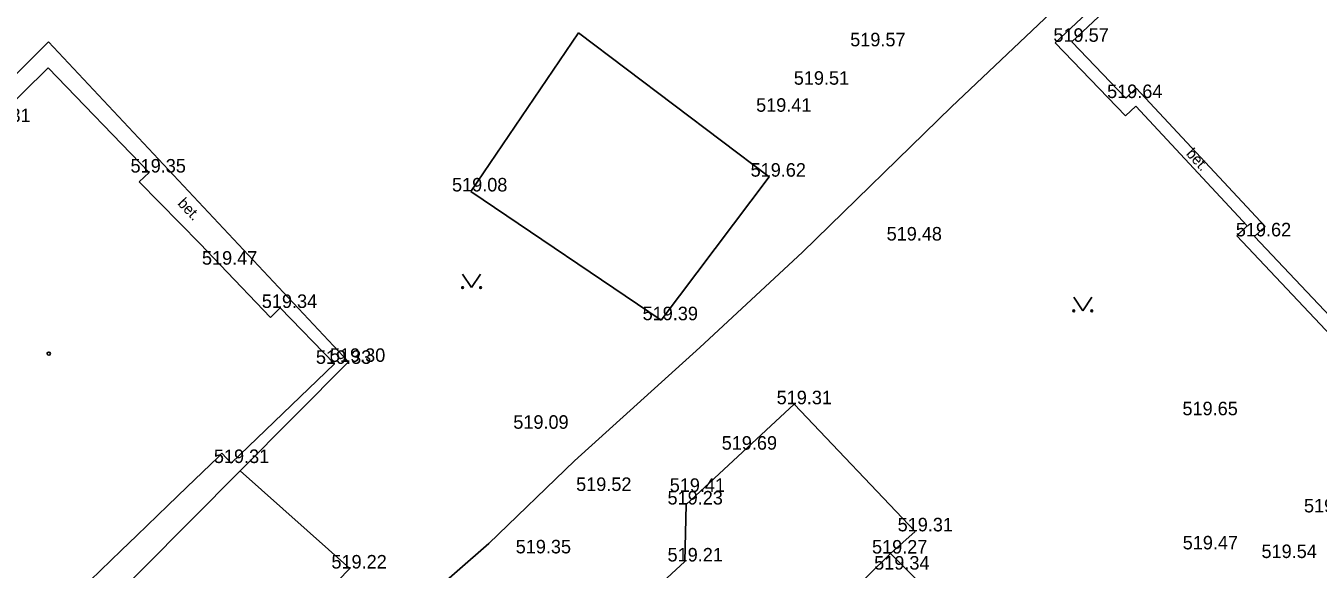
# Model space of a CAD drawing. Extents: x -668867 to -667827, y -1131943 to -1131019.
# Drawn here: x -668478.8 to -668407.1, y -1131208.5 to -1131178.4 of the extents above; entities that cross this region are included whole.
import ezdxf

# ---------------------------------------------------------------- set-up
doc = ezdxf.new("R2010")
doc.units = 0
for name, color, linetype in [('G_Bod_tecka', 7, 'Continuous'), ('G_Bod_vyska', 7, 'Continuous'), ('G_Budovy-znacky', 7, 'Continuous'), ('G_Budovy_Objekty', 7, 'Continuous'), ('G_Budovy_vstupy', 7, 'Continuous'), ('G_Cesty_Schody', 7, 'Continuous'), ('G_Plochy_zpevnene', 7, 'Continuous'), ('G_Popisy_povrchu', 7, 'Continuous'), ('G_Z_ELsilove_podz_kotovane', 7, 'Continuous'), ('G_Zelen-okraj', 7, 'Continuous'), ('G_Zelen-Znacky', 7, 'Continuous')]:
    doc.layers.add(name, color=color, linetype=linetype)

msp = doc.modelspace()

# ---------------------------------------------------------------- linework, layer by layer
at = {"layer": 'G_Bod_tecka'}
for p, q in [((-668432.02, -1131179.5), (-668432.02, -1131179.5)), ((-668420.75, -1131179.25), (-668420.75, -1131179.25)), ((-668435.21, -1131181.63), (-668435.21, -1131181.63)), ((-668417.76, -1131182.37), (-668417.76, -1131182.37)), ((-668437.3, -1131183.13), (-668437.3, -1131183.13)), ((-668471.93, -1131186.5), (-668471.93, -1131186.5)), ((-668437.54, -1131186.73), (-668437.54, -1131186.73)), ((-668454.08, -1131187.55), (-668454.08, -1131187.55)), ((-668430.01, -1131190.27), (-668430.01, -1131190.27)), ((-668410.62, -1131190.04), (-668410.62, -1131190.04)), ((-668467.98, -1131191.61), (-668467.98, -1131191.61)), ((-668464.66, -1131194.01), (-668464.66, -1131194.01)), ((-668443.53, -1131194.69), (-668443.53, -1131194.69)), ((-668461.65, -1131197.11), (-668461.65, -1131197.11)), ((-668460.86, -1131197), (-668460.86, -1131197)), ((-668436.16, -1131199.35), (-668436.16, -1131199.35)), ((-668413.58, -1131199.96), (-668413.58, -1131199.96)), ((-668450.68, -1131200.71), (-668450.68, -1131200.71)), ((-668439.13, -1131201.87), (-668439.13, -1131201.87)), ((-668467.37, -1131202.61), (-668467.37, -1131202.61)), ((-668447.23, -1131204.16), (-668447.23, -1131204.16)), ((-668442.09, -1131204.21), (-668442.09, -1131204.21)), ((-668442.15, -1131204.91), (-668442.15, -1131204.91)), ((-668429.45, -1131206.4), (-668429.45, -1131206.4)), ((-668450.57, -1131207.62), (-668450.57, -1131207.62)), ((-668430.81, -1131207.63), (-668430.81, -1131207.63)), ((-668413.59, -1131207.4), (-668413.59, -1131207.4)), ((-668460.79, -1131208.46), (-668460.79, -1131208.46)), ((-668442.21, -1131208.07), (-668442.21, -1131208.07)), ((-668409.22, -1131207.88), (-668409.22, -1131207.88))]:
    msp.add_line(p, q, dxfattribs=at)
at = {"layer": 'G_Budovy-znacky'}
msp.add_circle((-668477.49, -1131196.54), 0.0875, dxfattribs=at)
at = {"layer": 'G_Budovy_Objekty'}
for p, q in [((-668420.75, -1131179.25), (-668414.99, -1131173.84)), ((-668420.75, -1131179.25), (-668417.76, -1131182.37)), ((-668480.6, -1131183.7), (-668477.53, -1131180.69)), ((-668477.53, -1131180.69), (-668471.93, -1131186.5)), ((-668417.18, -1131181.82), (-668417.76, -1131182.37)), ((-668417.18, -1131181.82), (-668410.04, -1131189.49)), ((-668472.47, -1131187.02), (-668471.93, -1131186.5)), ((-668472.47, -1131187.02), (-668469.1, -1131190.46)), ((-668410.04, -1131189.49), (-668410.62, -1131190.04)), ((-668410.62, -1131190.04), (-668405.11, -1131195.88)), ((-668467.98, -1131191.61), (-668465.19, -1131194.53)), ((-668465.19, -1131194.53), (-668464.66, -1131194.01)), ((-668464.66, -1131194.01), (-668461.65, -1131197.11)), ((-668467.37, -1131202.61), (-668461.65, -1131197.11)), ((-668468.1, -1131202.28), (-668467.89, -1131202.07)), ((-668467.89, -1131202.07), (-668467.37, -1131202.61)), ((-668470.88, -1131204.96), (-668469.83, -1131203.95)), ((-668473.47, -1131207.46), (-668472.61, -1131206.62))]:
    msp.add_line(p, q, dxfattribs=at)
at = {"layer": 'G_Budovy_vstupy'}
for p, q in [((-668467.98, -1131191.61), (-668469.1, -1131190.46)), ((-668469.83, -1131203.95), (-668468.1, -1131202.28)), ((-668472.61, -1131206.62), (-668470.88, -1131204.96)), ((-668475.2, -1131209.12), (-668473.47, -1131207.46))]:
    msp.add_line(p, q, dxfattribs=at)
at = {"layer": 'G_Cesty_Schody'}
msp.add_line((-668442.21, -1131218.82), (-668430.81, -1131207.63), dxfattribs=at)
msp.add_lwpolyline([(-668477.77, -1131214.01), (-668466.87, -1131203.05)], dxfattribs=at)
at = {"layer": 'G_Plochy_zpevnene'}
for points in [[(-668421.68, -1131179.3), (-668414.97, -1131173)], [(-668494.71, -1131196.51), (-668477.5, -1131179.26)], [(-668477.5, -1131179.26), (-668460.86, -1131197)], [(-668421.68, -1131179.3), (-668417.78, -1131183.36)], [(-668417.21, -1131182.82), (-668417.78, -1131183.36)], [(-668417.21, -1131182.82), (-668411.03, -1131189.46)], [(-668411.03, -1131189.46), (-668411.61, -1131190.01)], [(-668411.61, -1131190.01), (-668405.14, -1131196.87)], [(-668466.87, -1131203.05), (-668460.86, -1131197)], [(-668436.16, -1131199.35), (-668442.15, -1131204.91)], [(-668429.45, -1131206.4), (-668436.16, -1131199.35)], [(-668466.87, -1131203.05), (-668460.79, -1131208.46)], [(-668442.21, -1131208.07), (-668442.15, -1131204.91)], [(-668430.81, -1131207.63), (-668429.45, -1131206.4)], [(-668430.81, -1131207.63), (-668424.2, -1131214.21)], [(-668460.79, -1131208.46), (-668462.14, -1131209.85), (-668463.48, -1131211.24), (-668463.74, -1131211.68), (-668463.78, -1131212.18), (-668463.22, -1131214.97), (-668462.6, -1131217.75), (-668461.74, -1131221.43), (-668460.91, -1131225.13)], [(-668448.88, -1131214.24), (-668442.21, -1131208.07)]]:
    msp.add_lwpolyline(points, dxfattribs=at)
at = {"layer": 'G_Z_ELsilove_podz_kotovane'}
msp.add_lwpolyline([(-668480.96, -1131213.42), (-668478.149, -1131216.668), (-668475.276, -1131218.782), (-668474.098, -1131219.118), (-668470.168, -1131219.091), (-668468.827, -1131218.896), (-668467.608, -1131218.352), (-668462.196, -1131214.962), (-668459.686, -1131212.845), (-668459.183, -1131212.487), (-668458.056, -1131211.425), (-668453.08, -1131207.077), (-668448.337, -1131202.497), (-668441.39, -1131196.207), (-668435.683, -1131190.918), (-668427.424, -1131182.85), (-668421.589, -1131177.331), (-668415.597, -1131171.724), (-668409.699, -1131166.281)], dxfattribs=at)
at = {"layer": 'G_Zelen-okraj'}
for points in [[(-668448.12, -1131178.76), (-668454.08, -1131187.55)], [(-668448.12, -1131178.76), (-668437.54, -1131186.73)], [(-668443.53, -1131194.69), (-668437.54, -1131186.73)], [(-668454.08, -1131187.55), (-668443.53, -1131194.69)]]:
    msp.add_lwpolyline(points, dxfattribs=at)
at = {"layer": 'G_Zelen-Znacky'}
for p, q in [((-668454.54, -1131192.13), (-668454.04, -1131192.88)), ((-668454.04, -1131192.88), (-668453.54, -1131192.13)), ((-668420.65, -1131193.42), (-668420.15, -1131194.17)), ((-668420.15, -1131194.17), (-668419.65, -1131193.42))]:
    msp.add_line(p, q, dxfattribs=at)
for centre in [(-668454.54, -1131192.88), (-668453.54, -1131192.88), (-668420.65, -1131194.17), (-668419.65, -1131194.17)]:
    msp.add_circle(centre, 0.05, dxfattribs=at)

# ---------------------------------------------------------------- texts
at = {"layer": 'G_Bod_vyska'}
for s, p in [('519.57', (-668433.044, -1131179.5)), ('519.57', (-668421.774, -1131179.25)), ('519.51', (-668436.173, -1131181.63)), ('519.64', (-668418.798, -1131182.37)), ('519.41', (-668438.263, -1131183.13)), ('519.31', (-668481.563, -1131183.7)), ('519.35', (-668472.954, -1131186.5)), ('519.62', (-668438.568, -1131186.73)), ('519.08', (-668455.126, -1131187.55)), ('519.48', (-668431.024, -1131190.27)), ('519.62', (-668411.658, -1131190.04)), ('519.47', (-668468.994, -1131191.61)), ('519.34', (-668465.674, -1131194.01)), ('519.39', (-668444.556, -1131194.69)), ('519.33', (-668462.674, -1131197.11)), ('519.30', (-668461.896, -1131197)), ('519.31', (-668437.123, -1131199.35)), ('519.65', (-668414.618, -1131199.96)), ('519.09', (-668451.728, -1131200.71)), ('519.69', (-668440.17, -1131201.87)), ('519.31', (-668468.333, -1131202.61)), ('519.52', (-668448.244, -1131204.16)), ('519.41', (-668443.053, -1131204.21)), ('519.23', (-668443.174, -1131204.91)), ('519.64', (-668407.878, -1131205.35)), ('519.31', (-668430.413, -1131206.4)), ('519.35', (-668451.594, -1131207.62)), ('519.27', (-668431.834, -1131207.63)), ('519.47', (-668414.604, -1131207.4)), ('519.54', (-668410.234, -1131207.88)), ('519.22', (-668461.814, -1131208.46)), ('519.21', (-668443.173, -1131208.07)), ('519.34', (-668431.714, -1131208.52))]:
    msp.add_text(s, height=0.75, dxfattribs=at).set_placement(p)
at = {"layer": 'G_Popisy_povrchu'}
for rotation, p in [(312.7467, (-668414.455, -1131185.487)), (313.18053, (-668470.381, -1131188.242))]:
    msp.add_text('bet.', height=0.6, rotation=rotation, dxfattribs=at).set_placement(p)

doc.saveas('drawing.dxf')
